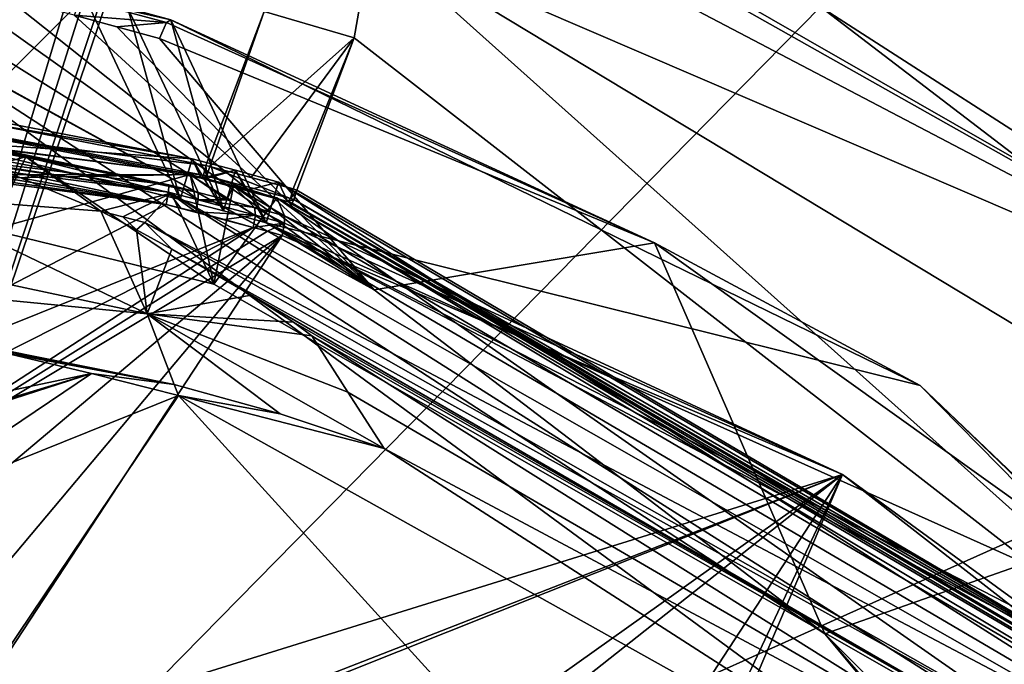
# Model space of a CAD drawing. Header units: millimetres. Extents: x -147 to 294, y -82 to 275.
# Tile 607 of 609: x 261 to 275, y 257 to 266. Entities that reach past the tile are written whole.
import ezdxf

# ---------------------------------------------------------------- set-up
doc = ezdxf.new("R2010")
doc.units = ezdxf.units.MM
doc.header["$LTSCALE"] = 67.506716
for name, color, linetype in [('1268', 7, 'CONTINUOUS'), ('1279', 7, 'CONTINUOUS'), ('1280', 7, 'CONTINUOUS'), ('1577', 7, 'CONTINUOUS'), ('1593', 7, 'CONTINUOUS'), ('1655', 7, 'CONTINUOUS'), ('1656', 7, 'CONTINUOUS'), ('1657', 7, 'CONTINUOUS'), ('1658', 7, 'CONTINUOUS'), ('1659', 7, 'CONTINUOUS'), ('1708', 7, 'CONTINUOUS'), ('1762', 7, 'CONTINUOUS'), ('1764', 7, 'CONTINUOUS'), ('2101', 7, 'CONTINUOUS'), ('2102', 7, 'CONTINUOUS'), ('2745', 7, 'CONTINUOUS'), ('2746', 7, 'CONTINUOUS'), ('2748', 7, 'CONTINUOUS'), ('2749', 7, 'CONTINUOUS'), ('2750', 7, 'CONTINUOUS'), ('2751', 7, 'CONTINUOUS'), ('2755', 7, 'CONTINUOUS'), ('3704', 7, 'CONTINUOUS'), ('3705', 7, 'CONTINUOUS'), ('3706', 7, 'CONTINUOUS'), ('3707', 7, 'CONTINUOUS'), ('463', 7, 'CONTINUOUS'), ('464', 7, 'CONTINUOUS'), ('465', 7, 'CONTINUOUS'), ('466', 7, 'CONTINUOUS'), ('467', 7, 'CONTINUOUS'), ('468', 7, 'CONTINUOUS'), ('488', 7, 'CONTINUOUS'), ('489', 7, 'CONTINUOUS'), ('490', 7, 'CONTINUOUS'), ('491', 7, 'CONTINUOUS'), ('492', 7, 'CONTINUOUS'), ('498', 7, 'CONTINUOUS'), ('501', 7, 'CONTINUOUS'), ('522', 7, 'CONTINUOUS'), ('601', 7, 'CONTINUOUS'), ('668', 7, 'CONTINUOUS'), ('670', 7, 'CONTINUOUS'), ('671', 7, 'CONTINUOUS'), ('672', 7, 'CONTINUOUS'), ('683', 7, 'CONTINUOUS'), ('871', 7, 'CONTINUOUS')]:
    doc.layers.add(name, color=color, linetype=linetype)

msp = doc.modelspace()

# ---------------------------------------------------------------- linework, layer by layer
at = {"layer": '1268', "linetype": 'CONTINUOUS'}
for points in [[(263.375, 266.232, -23.633), (263.276, 266.002, -23.85), (270.401, 263.065, -25.229), (263.375, 266.232, -23.633)], [(263.438, 266.27, -23.301), (263.375, 266.232, -23.633), (270.401, 263.065, -25.229), (263.438, 266.27, -23.301)], [(263.438, 266.27, -23.301), (270.401, 263.065, -25.229), (274.225, 261.008, -25.604), (263.438, 266.27, -23.301)], [(270.401, 263.065, -25.229), (276.485, 258.711, -26.889), (274.225, 261.008, -25.604), (270.401, 263.065, -25.229)], [(276.485, 258.711, -26.889), (280.289, 255.223, -27.621), (274.225, 261.008, -25.604), (276.485, 258.711, -26.889)]]:
    msp.add_3dface(points, dxfattribs=at)
at = {"layer": '1279', "linetype": 'CONTINUOUS'}
for points in [[(265.162, 263.7, -9.103), (263.997, 264.163, -8.882), (263.958, 264.025, -8.899), (265.162, 263.7, -9.103)], [(263.997, 264.163, -8.882), (265.199, 263.838, -9.086), (264.595, 264.004, -8.982), (263.997, 264.163, -8.882)], [(265.199, 263.838, -9.086), (263.997, 264.163, -8.882), (265.162, 263.7, -9.103), (265.199, 263.838, -9.086)], [(263.917, 263.977, -9.034), (265.121, 263.651, -9.238), (263.958, 264.025, -8.899), (263.917, 263.977, -9.034)], [(263.917, 263.977, -9.034), (264.52, 263.817, -9.135), (265.121, 263.651, -9.238), (263.917, 263.977, -9.034)], [(265.121, 263.651, -9.238), (265.162, 263.7, -9.103), (263.958, 264.025, -8.899), (265.121, 263.651, -9.238)]]:
    msp.add_3dface(points, dxfattribs=at)
at = {"layer": '1280', "linetype": 'CONTINUOUS'}
for points in [[(263.943, 264.175, -8.872), (263.907, 264.035, -8.892), (263.958, 264.025, -8.899), (263.943, 264.175, -8.872)], [(263.997, 264.163, -8.882), (263.943, 264.175, -8.872), (263.958, 264.025, -8.899), (263.997, 264.163, -8.882)], [(263.907, 264.035, -8.892), (263.873, 263.993, -9.025), (263.958, 264.025, -8.899), (263.907, 264.035, -8.892)], [(263.873, 263.993, -9.025), (263.917, 263.977, -9.034), (263.958, 264.025, -8.899), (263.873, 263.993, -9.025)]]:
    msp.add_3dface(points, dxfattribs=at)
at = {"layer": '1577', "linetype": 'CONTINUOUS'}
for points in [[(240.74, 266.873, -5.511), (239.269, 266.782, -5.378), (263.372, 263.615, -8.675), (240.74, 266.873, -5.511)], [(263.372, 263.615, -8.675), (239.269, 266.782, -5.378), (256.383, 259.981, -7.504), (263.372, 263.615, -8.675)], [(244.808, 266.663, -5.994), (240.74, 266.873, -5.511), (263.372, 263.615, -8.675), (244.808, 266.663, -5.994)], [(248.806, 266.287, -6.505), (244.808, 266.663, -5.994), (263.372, 263.615, -8.675), (248.806, 266.287, -6.505)], [(254.669, 265.463, -7.319), (248.806, 266.287, -6.505), (263.372, 263.615, -8.675), (254.669, 265.463, -7.319)]]:
    msp.add_3dface(points, dxfattribs=at)
at = {"layer": '1593', "linetype": 'CONTINUOUS'}
for points in [[(261.023, 261.486, -10.591), (262.296, 261.181, -10.807), (259.033, 260.495, -10.257), (261.023, 261.486, -10.591)], [(259.033, 260.495, -10.257), (262.296, 261.181, -10.807), (257.08, 259.605, -9.939), (259.033, 260.495, -10.257)], [(257.08, 259.605, -9.939), (262.296, 261.181, -10.807), (257.321, 259.638, -9.978), (257.08, 259.605, -9.939)], [(257.321, 259.638, -9.978), (262.296, 261.181, -10.807), (257.555, 259.651, -10.015), (257.321, 259.638, -9.978)], [(257.555, 259.651, -10.015), (262.296, 261.181, -10.807), (259.27, 259.145, -10.297), (257.555, 259.651, -10.015)], [(262.296, 261.181, -10.807), (263.549, 260.867, -11.029), (259.27, 259.145, -10.297), (262.296, 261.181, -10.807)], [(259.27, 259.145, -10.297), (263.549, 260.867, -11.029), (260.649, 256.565, -10.58), (259.27, 259.145, -10.297)], [(260.649, 256.565, -10.58), (263.549, 260.867, -11.029), (267.431, 256.595, -11.891), (260.649, 256.565, -10.58)], [(263.549, 260.867, -11.029), (277.108, 253.293, -14.349), (267.431, 256.595, -11.891), (263.549, 260.867, -11.029)]]:
    msp.add_3dface(points, dxfattribs=at)
at = {"layer": '1655', "linetype": 'CONTINUOUS'}
for points in [[(264.624, 263.286, -8.886), (256.915, 259.388, -7.584), (257.2, 258.469, -7.631), (264.624, 263.286, -8.886)], [(264.831, 263.229, -8.922), (264.624, 263.286, -8.886), (257.2, 258.469, -7.631), (264.831, 263.229, -8.922)], [(265.039, 263.171, -8.958), (264.831, 263.229, -8.922), (257.2, 258.469, -7.631), (265.039, 263.171, -8.958)], [(259.134, 258.2, -7.951), (265.039, 263.171, -8.958), (257.2, 258.469, -7.631), (259.134, 258.2, -7.951)], [(259.991, 257.163, -8.114), (265.039, 263.171, -8.958), (259.134, 258.2, -7.951), (259.991, 257.163, -8.114)], [(260.133, 255.697, -8.175), (265.039, 263.171, -8.958), (259.991, 257.163, -8.114), (260.133, 255.697, -8.175)], [(273.108, 259.731, -10.636), (265.039, 263.171, -8.958), (260.133, 255.697, -8.175), (273.108, 259.731, -10.636)], [(266.673, 255.153, -9.445), (273.108, 259.731, -10.636), (258.21, 253.795, -7.898), (266.673, 255.153, -9.445)], [(258.21, 253.795, -7.898), (273.108, 259.731, -10.636), (259.401, 254.392, -8.086), (258.21, 253.795, -7.898)], [(273.108, 259.731, -10.636), (260.133, 255.697, -8.175), (259.401, 254.392, -8.086), (273.108, 259.731, -10.636)], [(267.722, 255.474, -9.648), (273.108, 259.731, -10.636), (266.673, 255.153, -9.445), (267.722, 255.474, -9.648)], [(269.689, 254.498, -10.119), (273.108, 259.731, -10.636), (267.722, 255.474, -9.648), (269.689, 254.498, -10.119)], [(270.091, 253.308, -10.277), (273.108, 259.731, -10.636), (269.689, 254.498, -10.119), (270.091, 253.308, -10.277)], [(279.882, 254.452, -12.605), (273.108, 259.731, -10.636), (269.826, 252.038, -10.298), (279.882, 254.452, -12.605)], [(269.826, 252.038, -10.298), (273.108, 259.731, -10.636), (270.091, 253.308, -10.277), (269.826, 252.038, -10.298)]]:
    msp.add_3dface(points, dxfattribs=at)
at = {"layer": '1656', "linetype": 'CONTINUOUS'}
for points in [[(265.075, 263.346, -9.028), (273.108, 259.731, -10.636), (265.076, 263.453, -9.195), (265.075, 263.346, -9.028)], [(265.076, 263.453, -9.195), (273.108, 259.731, -10.636), (279.989, 254.709, -12.857), (265.076, 263.453, -9.195)], [(265.039, 263.171, -8.958), (273.108, 259.731, -10.636), (265.075, 263.346, -9.028), (265.039, 263.171, -8.958)], [(273.108, 259.731, -10.636), (279.882, 254.452, -12.605), (279.989, 254.709, -12.857), (273.108, 259.731, -10.636)]]:
    msp.add_3dface(points, dxfattribs=at)
at = {"layer": '1657', "linetype": 'CONTINUOUS'}
for points in [[(265.075, 263.346, -9.028), (265.076, 263.453, -9.195), (264.644, 263.572, -9.119), (265.075, 263.346, -9.028)], [(264.657, 263.462, -8.956), (265.075, 263.346, -9.028), (264.644, 263.572, -9.119), (264.657, 263.462, -8.956)], [(264.644, 263.572, -9.119), (265.076, 263.453, -9.195), (264.866, 263.511, -9.158), (264.644, 263.572, -9.119)], [(264.624, 263.286, -8.886), (265.075, 263.346, -9.028), (264.657, 263.462, -8.956), (264.624, 263.286, -8.886)], [(264.624, 263.286, -8.886), (264.831, 263.229, -8.922), (265.075, 263.346, -9.028), (264.624, 263.286, -8.886)], [(264.831, 263.229, -8.922), (265.039, 263.171, -8.958), (265.075, 263.346, -9.028), (264.831, 263.229, -8.922)]]:
    msp.add_3dface(points, dxfattribs=at)
at = {"layer": '1658', "linetype": 'CONTINUOUS'}
for points in [[(263.796, 263.507, -8.746), (264.657, 263.462, -8.956), (263.83, 263.684, -8.818), (263.796, 263.507, -8.746)], [(263.83, 263.788, -8.981), (263.83, 263.684, -8.818), (264.242, 263.68, -9.051), (263.83, 263.788, -8.981)], [(264.657, 263.462, -8.956), (264.644, 263.572, -9.119), (263.83, 263.684, -8.818), (264.657, 263.462, -8.956)], [(263.83, 263.684, -8.818), (264.644, 263.572, -9.119), (264.242, 263.68, -9.051), (263.83, 263.684, -8.818)], [(264.209, 263.398, -8.816), (264.657, 263.462, -8.956), (263.796, 263.507, -8.746), (264.209, 263.398, -8.816)], [(264.624, 263.286, -8.886), (264.657, 263.462, -8.956), (264.209, 263.398, -8.816), (264.624, 263.286, -8.886)]]:
    msp.add_3dface(points, dxfattribs=at)
at = {"layer": '1659', "linetype": 'CONTINUOUS'}
for points in [[(263.372, 263.615, -8.675), (256.383, 259.981, -7.504), (264.624, 263.286, -8.886), (263.372, 263.615, -8.675)], [(263.372, 263.615, -8.675), (264.624, 263.286, -8.886), (263.583, 263.562, -8.711), (263.372, 263.615, -8.675)], [(264.624, 263.286, -8.886), (263.796, 263.507, -8.746), (263.583, 263.562, -8.711), (264.624, 263.286, -8.886)], [(264.624, 263.286, -8.886), (264.209, 263.398, -8.816), (263.796, 263.507, -8.746), (264.624, 263.286, -8.886)], [(256.383, 259.981, -7.504), (256.915, 259.388, -7.584), (264.624, 263.286, -8.886), (256.383, 259.981, -7.504)]]:
    msp.add_3dface(points, dxfattribs=at)
at = {"layer": '1708', "linetype": 'CONTINUOUS'}
for points in [[(265.076, 263.453, -9.195), (279.989, 254.709, -12.857), (264.962, 263.711, -10.279), (265.076, 263.453, -9.195)], [(264.962, 263.711, -10.279), (279.989, 254.709, -12.857), (279.913, 254.926, -13.941), (264.962, 263.711, -10.279)]]:
    msp.add_3dface(points, dxfattribs=at)
at = {"layer": '1762', "linetype": 'CONTINUOUS'}
for points in [[(263.716, 264.046, -10.068), (251.687, 264.034, -8.804), (250.399, 266.624, -8.053), (263.716, 264.046, -10.068)], [(257.628, 263.934, -9.454), (251.687, 264.034, -8.804), (263.716, 264.046, -10.068), (257.628, 263.934, -9.454)], [(260.856, 263.251, -9.956), (257.628, 263.934, -9.454), (263.716, 264.046, -10.068), (260.856, 263.251, -9.956)], [(264.058, 262.47, -10.478), (260.856, 263.251, -9.956), (263.716, 264.046, -10.068), (264.058, 262.47, -10.478)], [(264.34, 263.881, -10.173), (264.058, 262.47, -10.478), (263.716, 264.046, -10.068), (264.34, 263.881, -10.173)], [(264.962, 263.711, -10.279), (264.058, 262.47, -10.478), (264.34, 263.881, -10.173), (264.962, 263.711, -10.279)], [(264.058, 262.47, -10.478), (264.962, 263.711, -10.279), (278.752, 254.085, -14.019), (264.058, 262.47, -10.478)], [(264.962, 263.711, -10.279), (279.913, 254.926, -13.941), (278.752, 254.085, -14.019), (264.962, 263.711, -10.279)]]:
    msp.add_3dface(points, dxfattribs=at)
at = {"layer": '1764', "linetype": 'CONTINUOUS'}
for points in [[(259.554, 263.738, -10.738), (263.099, 262.042, -11.514), (257.532, 263.225, -10.362), (259.554, 263.738, -10.738)], [(263.099, 262.042, -11.514), (254.099, 262.912, -9.739), (257.532, 263.225, -10.362), (263.099, 262.042, -11.514)], [(263.488, 261.022, -11.634), (254.099, 262.912, -9.739), (263.099, 262.042, -11.514), (263.488, 261.022, -11.634)], [(265.011, 260.602, -11.981), (263.488, 261.022, -11.634), (263.099, 262.042, -11.514), (265.011, 260.602, -11.981)], [(266.507, 260.103, -12.334), (265.011, 260.602, -11.981), (263.099, 262.042, -11.514), (266.507, 260.103, -12.334)]]:
    msp.add_3dface(points, dxfattribs=at)
at = {"layer": '2101', "linetype": 'CONTINUOUS'}
for points in [[(265.469, 261.727, -17.933), (276.806, 254.606, -20.819), (265.987, 260.916, -15.13), (265.469, 261.727, -17.933)], [(263.549, 260.867, -11.029), (263.488, 261.022, -11.634), (265.011, 260.602, -11.981), (263.549, 260.867, -11.029)], [(277.108, 253.293, -14.349), (263.549, 260.867, -11.029), (266.507, 260.103, -12.334), (277.108, 253.293, -14.349)], [(263.549, 260.867, -11.029), (265.011, 260.602, -11.981), (266.507, 260.103, -12.334), (263.549, 260.867, -11.029)], [(276.806, 254.606, -20.819), (266.507, 260.103, -12.334), (265.987, 260.916, -15.13), (276.806, 254.606, -20.819)], [(277.108, 253.293, -14.349), (266.507, 260.103, -12.334), (276.806, 254.606, -20.819), (277.108, 253.293, -14.349)]]:
    msp.add_3dface(points, dxfattribs=at)
at = {"layer": '2102', "linetype": 'CONTINUOUS'}
for points in [[(254.099, 262.912, -9.739), (263.488, 261.022, -11.634), (259.766, 261.771, -10.386), (254.099, 262.912, -9.739)], [(259.766, 261.771, -10.386), (263.488, 261.022, -11.634), (260.4, 261.629, -10.489), (259.766, 261.771, -10.386)], [(263.488, 261.022, -11.634), (261.023, 261.486, -10.591), (260.4, 261.629, -10.489), (263.488, 261.022, -11.634)], [(262.296, 261.181, -10.807), (261.023, 261.486, -10.591), (263.488, 261.022, -11.634), (262.296, 261.181, -10.807)], [(263.549, 260.867, -11.029), (262.296, 261.181, -10.807), (263.488, 261.022, -11.634), (263.549, 260.867, -11.029)]]:
    msp.add_3dface(points, dxfattribs=at)
at = {"layer": '2745', "linetype": 'CONTINUOUS'}
for points in [[(263.444, 263.777, -16.19), (278.115, 255.405, -19.725), (263.065, 263.357, -17.8), (263.444, 263.777, -16.19)], [(263.065, 263.357, -17.8), (278.115, 255.405, -19.725), (277.274, 255.292, -21.213), (263.065, 263.357, -17.8)]]:
    msp.add_3dface(points, dxfattribs=at)
at = {"layer": '2746', "linetype": 'CONTINUOUS'}
for points in [[(262.432, 263.52, -17.694), (262.749, 263.439, -17.747), (262.943, 263.249, -17.812), (262.432, 263.52, -17.694)], [(262.749, 263.439, -17.747), (263.065, 263.357, -17.8), (262.943, 263.249, -17.812), (262.749, 263.439, -17.747)], [(262.943, 263.249, -17.812), (263.065, 263.357, -17.8), (263.451, 262.974, -17.931), (262.943, 263.249, -17.812)], [(263.065, 263.357, -17.8), (277.274, 255.292, -21.213), (263.451, 262.974, -17.931), (263.065, 263.357, -17.8)], [(263.451, 262.974, -17.931), (277.274, 255.292, -21.213), (277.115, 255.064, -21.25), (263.451, 262.974, -17.931)]]:
    msp.add_3dface(points, dxfattribs=at)
at = {"layer": '2748', "linetype": 'CONTINUOUS'}
for points in [[(259.249, 264.779, -15.51), (261.352, 264.299, -15.846), (260.856, 264.171, -16.57), (259.249, 264.779, -15.51)], [(261.352, 264.299, -15.846), (262.432, 263.52, -17.694), (260.856, 264.171, -16.57), (261.352, 264.299, -15.846)], [(263.444, 263.777, -16.19), (262.432, 263.52, -17.694), (261.352, 264.299, -15.846), (263.444, 263.777, -16.19)], [(263.444, 263.777, -16.19), (262.749, 263.439, -17.747), (262.432, 263.52, -17.694), (263.444, 263.777, -16.19)], [(263.444, 263.777, -16.19), (263.065, 263.357, -17.8), (262.749, 263.439, -17.747), (263.444, 263.777, -16.19)]]:
    msp.add_3dface(points, dxfattribs=at)
at = {"layer": '2749', "linetype": 'CONTINUOUS'}
for points in [[(262.432, 263.52, -17.694), (259.554, 263.738, -10.738), (260.856, 264.171, -16.57), (262.432, 263.52, -17.694)], [(263.099, 262.042, -11.514), (259.554, 263.738, -10.738), (262.432, 263.52, -17.694), (263.099, 262.042, -11.514)], [(263.099, 262.042, -11.514), (262.432, 263.52, -17.694), (262.943, 263.249, -17.812), (263.099, 262.042, -11.514)], [(263.099, 262.042, -11.514), (262.943, 263.249, -17.812), (263.451, 262.974, -17.931), (263.099, 262.042, -11.514)], [(263.099, 262.042, -11.514), (263.451, 262.974, -17.931), (264.595, 262.311, -18.11), (263.099, 262.042, -11.514)], [(265.206, 261.923, -18.091), (263.099, 262.042, -11.514), (264.595, 262.311, -18.11), (265.206, 261.923, -18.091)], [(266.507, 260.103, -12.334), (263.099, 262.042, -11.514), (265.987, 260.916, -15.13), (266.507, 260.103, -12.334)], [(263.099, 262.042, -11.514), (265.469, 261.727, -17.933), (265.987, 260.916, -15.13), (263.099, 262.042, -11.514)], [(265.469, 261.727, -17.933), (263.099, 262.042, -11.514), (265.206, 261.923, -18.091), (265.469, 261.727, -17.933)]]:
    msp.add_3dface(points, dxfattribs=at)
at = {"layer": '2750', "linetype": 'CONTINUOUS'}
for points in [[(260.856, 263.251, -9.956), (261.352, 264.299, -15.846), (259.249, 264.779, -15.51), (260.856, 263.251, -9.956)], [(260.856, 263.251, -9.956), (264.058, 262.47, -10.478), (261.352, 264.299, -15.846), (260.856, 263.251, -9.956)], [(264.058, 262.47, -10.478), (263.444, 263.777, -16.19), (261.352, 264.299, -15.846), (264.058, 262.47, -10.478)]]:
    msp.add_3dface(points, dxfattribs=at)
at = {"layer": '2751', "linetype": 'CONTINUOUS'}
for points in [[(264.058, 262.47, -10.478), (278.752, 254.085, -14.019), (263.444, 263.777, -16.19), (264.058, 262.47, -10.478)], [(278.752, 254.085, -14.019), (278.115, 255.405, -19.725), (263.444, 263.777, -16.19), (278.752, 254.085, -14.019)]]:
    msp.add_3dface(points, dxfattribs=at)
at = {"layer": '2755', "linetype": 'CONTINUOUS'}
for points in [[(263.451, 262.974, -17.931), (277.115, 255.064, -21.25), (264.595, 262.311, -18.11), (263.451, 262.974, -17.931)], [(277.115, 255.064, -21.25), (265.206, 261.923, -18.091), (264.595, 262.311, -18.11), (277.115, 255.064, -21.25)], [(277.115, 255.064, -21.25), (265.469, 261.727, -17.933), (265.206, 261.923, -18.091), (277.115, 255.064, -21.25)], [(276.806, 254.606, -20.819), (265.469, 261.727, -17.933), (277.115, 255.064, -21.25), (276.806, 254.606, -20.819)]]:
    msp.add_3dface(points, dxfattribs=at)
at = {"layer": '3704', "linetype": 'CONTINUOUS'}
for points in [[(263.407, 263.898, -8.909), (250.399, 266.624, -8.053), (250.304, 266.392, -6.935), (263.407, 263.898, -8.909)], [(263.83, 263.788, -8.981), (263.716, 264.046, -10.068), (250.399, 266.624, -8.053), (263.83, 263.788, -8.981)], [(263.83, 263.788, -8.981), (250.399, 266.624, -8.053), (263.618, 263.843, -8.945), (263.83, 263.788, -8.981)], [(263.618, 263.843, -8.945), (250.399, 266.624, -8.053), (263.407, 263.898, -8.909), (263.618, 263.843, -8.945)]]:
    msp.add_3dface(points, dxfattribs=at)
at = {"layer": '3705', "linetype": 'CONTINUOUS'}
for points in [[(263.83, 263.788, -8.981), (264.242, 263.68, -9.051), (263.716, 264.046, -10.068), (263.83, 263.788, -8.981)], [(264.242, 263.68, -9.051), (264.34, 263.881, -10.173), (263.716, 264.046, -10.068), (264.242, 263.68, -9.051)], [(264.242, 263.68, -9.051), (264.644, 263.572, -9.119), (264.34, 263.881, -10.173), (264.242, 263.68, -9.051)], [(264.866, 263.511, -9.158), (265.076, 263.453, -9.195), (264.34, 263.881, -10.173), (264.866, 263.511, -9.158)], [(265.076, 263.453, -9.195), (264.962, 263.711, -10.279), (264.34, 263.881, -10.173), (265.076, 263.453, -9.195)], [(264.644, 263.572, -9.119), (264.866, 263.511, -9.158), (264.34, 263.881, -10.173), (264.644, 263.572, -9.119)]]:
    msp.add_3dface(points, dxfattribs=at)
at = {"layer": '3706', "linetype": 'CONTINUOUS'}
for points in [[(263.372, 263.615, -8.675), (263.583, 263.562, -8.711), (263.406, 263.792, -8.745), (263.372, 263.615, -8.675)], [(263.83, 263.684, -8.818), (263.407, 263.898, -8.909), (263.406, 263.792, -8.745), (263.83, 263.684, -8.818)], [(263.796, 263.507, -8.746), (263.83, 263.684, -8.818), (263.406, 263.792, -8.745), (263.796, 263.507, -8.746)], [(263.583, 263.562, -8.711), (263.796, 263.507, -8.746), (263.406, 263.792, -8.745), (263.583, 263.562, -8.711)], [(263.83, 263.684, -8.818), (263.618, 263.843, -8.945), (263.407, 263.898, -8.909), (263.83, 263.684, -8.818)], [(263.83, 263.684, -8.818), (263.83, 263.788, -8.981), (263.618, 263.843, -8.945), (263.83, 263.684, -8.818)]]:
    msp.add_3dface(points, dxfattribs=at)
at = {"layer": '3707', "linetype": 'CONTINUOUS'}
for points in [[(242.292, 266.949, -5.727), (263.406, 263.792, -8.745), (236.963, 267.133, -5.166), (242.292, 266.949, -5.727)], [(263.407, 263.898, -8.909), (250.304, 266.392, -6.935), (236.963, 267.133, -5.166), (263.407, 263.898, -8.909)], [(263.406, 263.792, -8.745), (263.407, 263.898, -8.909), (236.963, 267.133, -5.166), (263.406, 263.792, -8.745)], [(242.292, 266.949, -5.727), (244.808, 266.663, -5.994), (263.406, 263.792, -8.745), (242.292, 266.949, -5.727)], [(244.808, 266.663, -5.994), (254.669, 265.463, -7.319), (263.406, 263.792, -8.745), (244.808, 266.663, -5.994)], [(254.669, 265.463, -7.319), (263.372, 263.615, -8.675), (263.406, 263.792, -8.745), (254.669, 265.463, -7.319)]]:
    msp.add_3dface(points, dxfattribs=at)
at = {"layer": '463', "linetype": 'CONTINUOUS'}
for points in [[(236.958, 267.513, -5.22), (236.946, 267.45, -5.332), (263.907, 264.035, -8.892), (236.958, 267.513, -5.22)], [(263.943, 264.175, -8.872), (236.958, 267.513, -5.22), (263.907, 264.035, -8.892), (263.943, 264.175, -8.872)], [(236.958, 267.513, -5.22), (263.943, 264.175, -8.872), (250.537, 266.77, -6.844), (236.958, 267.513, -5.22)], [(236.946, 267.45, -5.332), (236.941, 267.446, -5.369), (263.907, 264.035, -8.892), (236.946, 267.45, -5.332)], [(263.907, 264.035, -8.892), (236.941, 267.446, -5.369), (250.543, 266.576, -7.007), (263.907, 264.035, -8.892)], [(263.873, 263.993, -9.025), (263.907, 264.035, -8.892), (250.543, 266.576, -7.007), (263.873, 263.993, -9.025)]]:
    msp.add_3dface(points, dxfattribs=at)
at = {"layer": '464', "linetype": 'CONTINUOUS'}
for points in [[(264.782, 266.394, -10.646), (250.537, 266.77, -6.844), (263.943, 264.175, -8.872), (264.782, 266.394, -10.646)], [(263.997, 264.163, -8.882), (264.782, 266.394, -10.646), (263.943, 264.175, -8.872), (263.997, 264.163, -8.882)]]:
    msp.add_3dface(points, dxfattribs=at)
at = {"layer": '465', "linetype": 'CONTINUOUS'}
for points in [[(266.333, 267.465, -13.365), (264.782, 266.394, -10.646), (266.077, 266.014, -10.847), (266.333, 267.465, -13.365)], [(264.782, 266.394, -10.646), (263.997, 264.163, -8.882), (266.077, 266.014, -10.847), (264.782, 266.394, -10.646)], [(266.077, 266.014, -10.847), (263.997, 264.163, -8.882), (264.595, 264.004, -8.982), (266.077, 266.014, -10.847)], [(265.199, 263.838, -9.086), (266.077, 266.014, -10.847), (264.595, 264.004, -8.982), (265.199, 263.838, -9.086)], [(265.251, 263.823, -9.095), (266.077, 266.014, -10.847), (265.199, 263.838, -9.086), (265.251, 263.823, -9.095)]]:
    msp.add_3dface(points, dxfattribs=at)
at = {"layer": '466', "linetype": 'CONTINUOUS'}
for points in [[(266.333, 267.465, -13.365), (266.077, 266.014, -10.847), (280.34, 254.934, -12.791), (266.333, 267.465, -13.365)], [(282.133, 257.928, -17.295), (266.333, 267.465, -13.365), (280.34, 254.934, -12.791), (282.133, 257.928, -17.295)], [(266.077, 266.014, -10.847), (265.251, 263.823, -9.095), (280.34, 254.934, -12.791), (266.077, 266.014, -10.847)]]:
    msp.add_3dface(points, dxfattribs=at)
at = {"layer": '467', "linetype": 'CONTINUOUS'}
for points in [[(264.135, 270.839, -23.716), (266.333, 267.465, -13.365), (281.091, 261.125, -27.783), (264.135, 270.839, -23.716)], [(266.333, 267.465, -13.365), (282.133, 257.928, -17.295), (281.091, 261.125, -27.783), (266.333, 267.465, -13.365)]]:
    msp.add_3dface(points, dxfattribs=at)
at = {"layer": '468', "linetype": 'CONTINUOUS'}
for points in [[(263.986, 270.765, -24.506), (281.091, 261.125, -27.783), (263.752, 270.214, -25.048), (263.986, 270.765, -24.506)], [(264.135, 270.839, -23.716), (281.091, 261.125, -27.783), (263.986, 270.765, -24.506), (264.135, 270.839, -23.716)], [(263.752, 270.214, -25.048), (281.091, 261.125, -27.783), (272.791, 266.46, -26.875), (263.752, 270.214, -25.048)], [(272.791, 266.46, -26.875), (281.091, 261.125, -27.783), (280.144, 260.842, -28.982), (272.791, 266.46, -26.875)]]:
    msp.add_3dface(points, dxfattribs=at)
at = {"layer": '488', "linetype": 'CONTINUOUS'}
for points in [[(263.746, 264.272, -10.224), (250.543, 266.576, -7.007), (250.28, 266.867, -8.189), (263.746, 264.272, -10.224)], [(263.873, 263.993, -9.025), (250.543, 266.576, -7.007), (263.746, 264.272, -10.224), (263.873, 263.993, -9.025)]]:
    msp.add_3dface(points, dxfattribs=at)
at = {"layer": '489', "linetype": 'CONTINUOUS'}
for points in [[(263.873, 263.993, -9.025), (263.746, 264.272, -10.224), (264.371, 264.108, -10.329), (263.873, 263.993, -9.025)], [(263.873, 263.993, -9.025), (264.371, 264.108, -10.329), (263.917, 263.977, -9.034), (263.873, 263.993, -9.025)], [(263.917, 263.977, -9.034), (264.371, 264.108, -10.329), (264.52, 263.817, -9.135), (263.917, 263.977, -9.034)], [(264.371, 264.108, -10.329), (264.987, 263.938, -10.434), (264.52, 263.817, -9.135), (264.371, 264.108, -10.329)], [(264.52, 263.817, -9.135), (264.987, 263.938, -10.434), (265.121, 263.651, -9.238), (264.52, 263.817, -9.135)]]:
    msp.add_3dface(points, dxfattribs=at)
at = {"layer": '490', "linetype": 'CONTINUOUS'}
for points in [[(265.121, 263.651, -9.238), (264.987, 263.938, -10.434), (280.026, 255.1, -14.118), (265.121, 263.651, -9.238)], [(265.183, 263.633, -9.246), (265.121, 263.651, -9.238), (280.026, 255.1, -14.118), (265.183, 263.633, -9.246)], [(280.173, 254.795, -12.926), (265.183, 263.633, -9.246), (280.026, 255.1, -14.118), (280.173, 254.795, -12.926)]]:
    msp.add_3dface(points, dxfattribs=at)
at = {"layer": '491', "linetype": 'CONTINUOUS'}
for points in [[(265.251, 263.823, -9.095), (265.199, 263.838, -9.086), (265.162, 263.7, -9.103), (265.251, 263.823, -9.095)], [(265.21, 263.686, -9.111), (265.251, 263.823, -9.095), (265.162, 263.7, -9.103), (265.21, 263.686, -9.111)], [(265.121, 263.651, -9.238), (265.21, 263.686, -9.111), (265.162, 263.7, -9.103), (265.121, 263.651, -9.238)], [(265.121, 263.651, -9.238), (265.183, 263.633, -9.246), (265.21, 263.686, -9.111), (265.121, 263.651, -9.238)]]:
    msp.add_3dface(points, dxfattribs=at)
at = {"layer": '492', "linetype": 'CONTINUOUS'}
for points in [[(280.34, 254.934, -12.791), (265.251, 263.823, -9.095), (265.21, 263.686, -9.111), (280.34, 254.934, -12.791)], [(265.21, 263.686, -9.111), (265.183, 263.633, -9.246), (280.24, 254.83, -12.798), (265.21, 263.686, -9.111)], [(280.34, 254.934, -12.791), (265.21, 263.686, -9.111), (280.24, 254.83, -12.798), (280.34, 254.934, -12.791)], [(265.183, 263.633, -9.246), (280.173, 254.795, -12.926), (280.24, 254.83, -12.798), (265.183, 263.633, -9.246)]]:
    msp.add_3dface(points, dxfattribs=at)
at = {"layer": '498', "linetype": 'CONTINUOUS'}
for points in [[(263.092, 270.388, -24.939), (257.115, 250.513, -32.798), (255.322, 264.861, -27.082), (263.092, 270.388, -24.939)], [(263.092, 270.388, -24.939), (263.372, 270.315, -24.986), (257.115, 250.513, -32.798), (263.092, 270.388, -24.939)], [(263.372, 270.315, -24.986), (263.651, 270.241, -25.032), (257.115, 250.513, -32.798), (263.372, 270.315, -24.986)], [(263.651, 270.241, -25.032), (263.752, 270.214, -25.048), (257.115, 250.513, -32.798), (263.651, 270.241, -25.032)], [(263.752, 270.214, -25.048), (272.791, 266.46, -26.875), (257.115, 250.513, -32.798), (263.752, 270.214, -25.048)], [(272.791, 266.46, -26.875), (280.144, 260.842, -28.982), (257.115, 250.513, -32.798), (272.791, 266.46, -26.875)], [(257.115, 250.513, -32.798), (280.144, 260.842, -28.982), (275.559, 240.265, -36.121), (257.115, 250.513, -32.798)]]:
    msp.add_3dface(points, dxfattribs=at)
at = {"layer": '501', "linetype": 'CONTINUOUS'}
msp.add_3dface([(250.639, 272.865, -23.058), (263.092, 270.388, -24.939), (255.322, 264.861, -27.082), (250.639, 272.865, -23.058)], dxfattribs=at)
at = {"layer": '522', "linetype": 'CONTINUOUS'}
for points in [[(263.746, 264.272, -10.224), (250.28, 266.867, -8.189), (260.124, 264.525, -9.782), (263.746, 264.272, -10.224)], [(263.574, 263.686, -10.345), (263.746, 264.272, -10.224), (260.124, 264.525, -9.782), (263.574, 263.686, -10.345)], [(264.194, 263.523, -10.449), (263.746, 264.272, -10.224), (263.574, 263.686, -10.345), (264.194, 263.523, -10.449)], [(264.371, 264.108, -10.329), (263.746, 264.272, -10.224), (264.194, 263.523, -10.449), (264.371, 264.108, -10.329)], [(264.812, 263.353, -10.555), (264.371, 264.108, -10.329), (264.194, 263.523, -10.449), (264.812, 263.353, -10.555)], [(264.987, 263.938, -10.434), (264.371, 264.108, -10.329), (264.812, 263.353, -10.555), (264.987, 263.938, -10.434)], [(279.564, 254.693, -14.166), (264.987, 263.938, -10.434), (264.812, 263.353, -10.555), (279.564, 254.693, -14.166)], [(280.026, 255.1, -14.118), (264.987, 263.938, -10.434), (279.564, 254.693, -14.166), (280.026, 255.1, -14.118)]]:
    msp.add_3dface(points, dxfattribs=at)
at = {"layer": '601', "linetype": 'CONTINUOUS'}
for points in [[(266.363, 262.385, -25.459), (259.319, 266.246, -23.583), (258.802, 266.548, -23.829), (266.363, 262.385, -25.459)], [(272.852, 257.435, -27.427), (266.363, 262.385, -25.459), (258.802, 266.548, -23.829), (272.852, 257.435, -27.427)], [(277.385, 252.888, -29.032), (272.852, 257.435, -27.427), (258.802, 266.548, -23.829), (277.385, 252.888, -29.032)], [(282.98, 245.302, -31.23), (272.852, 257.435, -27.427), (277.385, 252.888, -29.032), (282.98, 245.302, -31.23)]]:
    msp.add_3dface(points, dxfattribs=at)
at = {"layer": '668', "linetype": 'CONTINUOUS'}
for points in [[(262.2, 266.605, -23.107), (260.124, 264.525, -9.782), (261.234, 266.855, -22.957), (262.2, 266.605, -23.107)], [(263.574, 263.686, -10.345), (260.124, 264.525, -9.782), (262.2, 266.605, -23.107), (263.574, 263.686, -10.345)]]:
    msp.add_3dface(points, dxfattribs=at)
at = {"layer": '670', "linetype": 'CONTINUOUS'}
for points in [[(263.574, 263.686, -10.345), (262.2, 266.605, -23.107), (262.818, 266.442, -23.203), (263.574, 263.686, -10.345)], [(264.194, 263.523, -10.449), (263.574, 263.686, -10.345), (262.818, 266.442, -23.203), (264.194, 263.523, -10.449)], [(263.438, 266.27, -23.301), (264.194, 263.523, -10.449), (262.818, 266.442, -23.203), (263.438, 266.27, -23.301)], [(264.812, 263.353, -10.555), (264.194, 263.523, -10.449), (263.438, 266.27, -23.301), (264.812, 263.353, -10.555)]]:
    msp.add_3dface(points, dxfattribs=at)
at = {"layer": '671', "linetype": 'CONTINUOUS'}
for points in [[(262.14, 266.571, -23.433), (262.045, 266.339, -23.657), (263.375, 266.232, -23.633), (262.14, 266.571, -23.433)], [(263.438, 266.27, -23.301), (262.818, 266.442, -23.203), (262.14, 266.571, -23.433), (263.438, 266.27, -23.301)], [(263.438, 266.27, -23.301), (262.14, 266.571, -23.433), (263.375, 266.232, -23.633), (263.438, 266.27, -23.301)], [(263.375, 266.232, -23.633), (262.045, 266.339, -23.657), (262.662, 266.173, -23.753), (263.375, 266.232, -23.633)], [(263.276, 266.002, -23.85), (263.375, 266.232, -23.633), (262.662, 266.173, -23.753), (263.276, 266.002, -23.85)]]:
    msp.add_3dface(points, dxfattribs=at)
at = {"layer": '672', "linetype": 'CONTINUOUS'}
for points in [[(259.723, 266.533, -23.472), (266.363, 262.385, -25.459), (260.128, 266.825, -23.358), (259.723, 266.533, -23.472)], [(260.128, 266.825, -23.358), (266.363, 262.385, -25.459), (261.082, 266.588, -23.507), (260.128, 266.825, -23.358)], [(259.319, 266.246, -23.583), (266.363, 262.385, -25.459), (259.723, 266.533, -23.472), (259.319, 266.246, -23.583)], [(266.363, 262.385, -25.459), (262.045, 266.339, -23.657), (261.082, 266.588, -23.507), (266.363, 262.385, -25.459)], [(262.045, 266.339, -23.657), (266.363, 262.385, -25.459), (262.662, 266.173, -23.753), (262.045, 266.339, -23.657)], [(266.363, 262.385, -25.459), (263.276, 266.002, -23.85), (262.662, 266.173, -23.753), (266.363, 262.385, -25.459)], [(263.276, 266.002, -23.85), (266.363, 262.385, -25.459), (270.401, 263.065, -25.229), (263.276, 266.002, -23.85)], [(266.363, 262.385, -25.459), (272.852, 257.435, -27.427), (270.401, 263.065, -25.229), (266.363, 262.385, -25.459)], [(270.401, 263.065, -25.229), (272.852, 257.435, -27.427), (276.485, 258.711, -26.889), (270.401, 263.065, -25.229)], [(272.852, 257.435, -27.427), (282.704, 246.104, -31), (276.485, 258.711, -26.889), (272.852, 257.435, -27.427)], [(272.852, 257.435, -27.427), (282.98, 245.302, -31.23), (282.704, 246.104, -31), (272.852, 257.435, -27.427)]]:
    msp.add_3dface(points, dxfattribs=at)
at = {"layer": '683', "linetype": 'CONTINUOUS'}
for points in [[(264.812, 263.353, -10.555), (263.438, 266.27, -23.301), (274.225, 261.008, -25.604), (264.812, 263.353, -10.555)], [(279.564, 254.693, -14.166), (264.812, 263.353, -10.555), (278.877, 255.927, -18.668), (279.564, 254.693, -14.166)], [(278.877, 255.927, -18.668), (264.812, 263.353, -10.555), (278.441, 256.353, -18.521), (278.877, 255.927, -18.668)], [(278.441, 256.353, -18.521), (264.812, 263.353, -10.555), (277.891, 257.482, -23.361), (278.441, 256.353, -18.521)], [(277.891, 257.482, -23.361), (264.812, 263.353, -10.555), (274.225, 261.008, -25.604), (277.891, 257.482, -23.361)], [(280.289, 255.223, -27.621), (277.891, 257.482, -23.361), (274.225, 261.008, -25.604), (280.289, 255.223, -27.621)]]:
    msp.add_3dface(points, dxfattribs=at)
at = {"layer": '871', "linetype": 'CONTINUOUS'}
msp.add_3dface([(277.385, 252.888, -29.032), (258.802, 266.548, -23.829), (248.335, 241.458, -34.155), (277.385, 252.888, -29.032)], dxfattribs=at)

doc.saveas('drawing.dxf')
